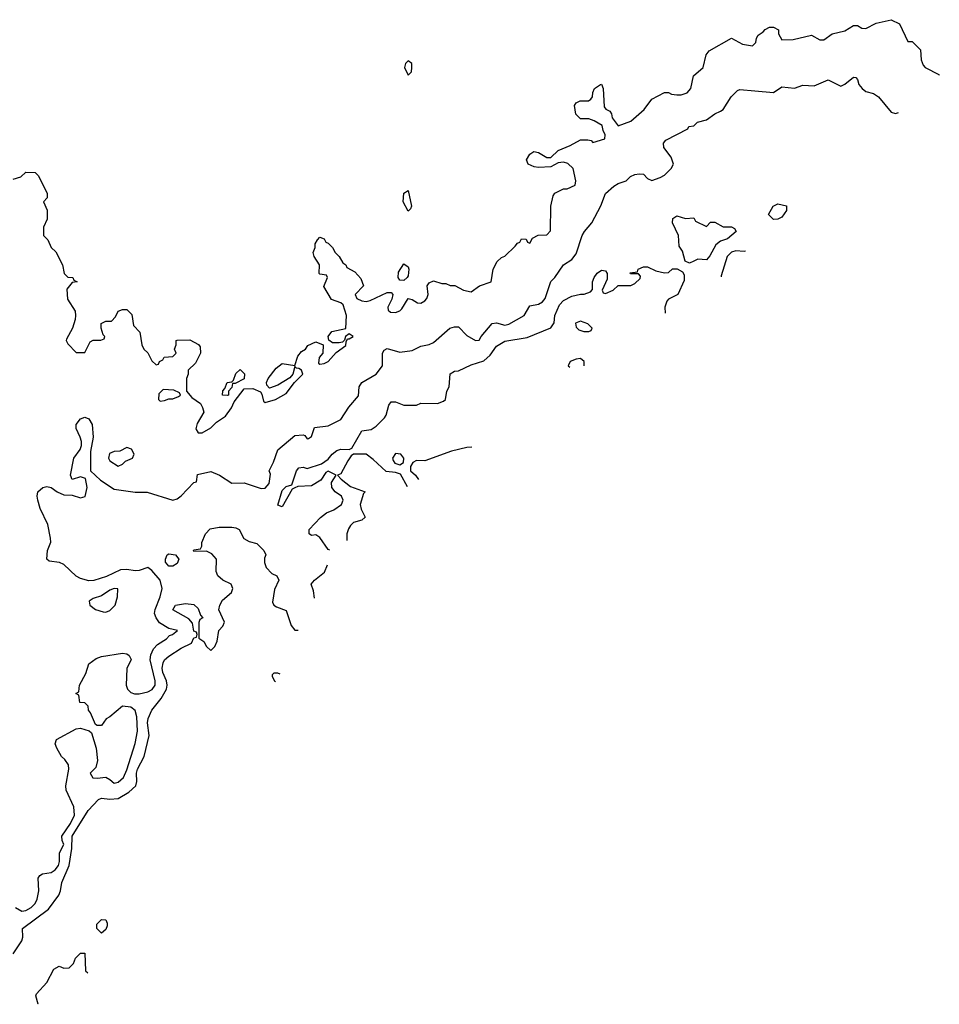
# Model space of a CAD drawing. Header units: inches. Extents: x 2380053 to 2584298, y 380219 to 546618.
# Tile 389 of 656: x 2576500 to 2580879, y 391730 to 396418. Entities that reach past the tile are written whole.
import ezdxf

# ---------------------------------------------------------------- set-up
doc = ezdxf.new("R2010")
doc.units = ezdxf.units.IN
doc.header["$MEASUREMENT"] = 0
doc.layers.add('C5379', color=7, linetype='Continuous')
doc.layers.add('C5389', color=7, linetype='Continuous')

msp = doc.modelspace()

# ---------------------------------------------------------------- linework, layer by layer
at = {"layer": 'C5379', "color": 2}
for points, elevation in [([(2576470, 395658), (2576506, 395670), (2576530, 395692), (2576574, 395690), (2576590, 395674), (2576631.2, 395591.1), (2576632, 395570), (2576614, 395550), (2576631.2, 395511.1), (2576632, 395490), (2576631.6, 395468.4), (2576614, 395430), (2576614, 395390), (2576634, 395370), (2576650, 395334), (2576672.7, 395312.7), (2576704.7, 395250), (2576712, 395210), (2576730, 395192), (2576754, 395190), (2576758, 395178), (2576774, 395170), (2576750, 395166), (2576724.7, 395135.3), (2576727.5, 395087.5), (2576764.7, 395030), (2576766, 395010), (2576764.7, 394990), (2576751.2, 394948.9), (2576723.6, 394896.4), (2576722, 394890), (2576730, 394874), (2576770, 394834), (2576810, 394834), (2576836.4, 394883.6), (2576850, 394892), (2576887.3, 394892.7), (2576902, 394898), (2576906, 394910), (2576898, 394918), (2576888.8, 394948.9), (2576889, 394971), (2576910, 394982), (2576938, 394982), (2576956.4, 395003.6), (2576969.1, 395030.9), (2576990, 395038), (2577010, 395038), (2577034.4, 395014.4), (2577042, 394962), (2577072, 394930), (2577082, 394870), (2577092, 394850), (2577111.2, 394831.1), (2577130, 394794), (2577150, 394774), (2577162, 394778), (2577166, 394790), (2577182, 394798), (2577188.4, 394811.6), (2577230, 394814), (2577246, 394830), (2577238, 394850), (2577246, 394870), (2577246, 394890), (2577250, 394892), (2577310, 394894), (2577351.6, 394871.6), (2577359.6, 394859.6), (2577362, 394830), (2577336.9, 394783.1), (2577302, 394750), (2577302, 394730), (2577294, 394710), (2577294, 394650), (2577319.6, 394619.6), (2577362, 394590), (2577371.6, 394571.6), (2577378, 394550), (2577344.9, 394495.1), (2577339.1, 394470), (2577350, 394451), (2577370, 394450.5), (2577410, 394474.4), (2577438, 394502), (2577480.9, 394530), (2577509.3, 394570), (2577522, 394598), (2577570, 394661), (2577610, 394662), (2577646.6, 394646.6), (2577654.2, 394634.2), (2577662, 394602), (2577670, 394594.8), (2577718, 394610), (2577770, 394638.8), (2577809.2, 394690.8), (2577848.7, 394730), (2577842, 394750), (2577830, 394757.2), (2577818, 394758), (2577810, 394766), (2577800.7, 394730), (2577786.7, 394713.3), (2577730, 394677.6), (2577690, 394663.7), (2577678, 394678), (2577676.2, 394690), (2577682.9, 394710), (2577722, 394758), (2577750, 394780.7), (2577810, 394771.3), (2577824.8, 394815.2), (2577842, 394838), (2577862, 394850), (2577873.2, 394866.8), (2577910, 394884), (2577946, 394870), (2577944, 394830), (2577926, 394810), (2577922.8, 394782.8), (2577930, 394778), (2577950, 394780.7), (2577970, 394791), (2578007.3, 394832.7), (2578053.6, 394866.4), (2578055.3, 394884.7), (2578062, 394898), (2578070, 394898), (2578088, 394910), (2578070, 394922), (2578052, 394910), (2578047.5, 394892.5), (2578038, 394882), (2578021.1, 394878.9), (2577990, 394879.5), (2577972.1, 394892.1), (2577969.3, 394910), (2577986.9, 394933.1), (2578052.7, 394947.3), (2578057, 395010), (2578040.1, 395060.1), (2578030, 395069.3), (2577985.6, 395085.6), (2577948.4, 395148.4), (2577966, 395190), (2577962, 395202), (2577930, 395206), (2577926, 395210), (2577928, 395250), (2577902, 395290), (2577898, 395310), (2577907.3, 395332.7), (2577908, 395350), (2577918, 395370), (2577930, 395382), (2577950, 395374), (2577958, 395358), (2577970, 395354), (2577990, 395334), (2578002, 395310), (2578022, 395290), (2578039.6, 395259.6), (2578054, 395250), (2578058, 395238), (2578096.9, 395216.9), (2578125.4, 395185.4), (2578138, 395150), (2578098, 395110), (2578106, 395090), (2578130, 395078.8), (2578150, 395076), (2578170, 395081), (2578250, 395119.1), (2578270, 395118.8), (2578277.3, 395110), (2578272.3, 395087.7), (2578254, 395050), (2578255.3, 395035.3), (2578265.8, 395025.8), (2578290, 395024), (2578310, 395031), (2578319.5, 395040.5), (2578350, 395091), (2578370, 395086), (2578394, 395070), (2578410, 395068), (2578430, 395078.8), (2578439.3, 395090), (2578446, 395110), (2578441.2, 395150), (2578450, 395164.7), (2578470, 395174.8), (2578510, 395162), (2578530, 395162), (2578550, 395152), (2578571.6, 395151.6), (2578614, 395130), (2578650, 395122), (2578689.3, 395150.7), (2578746, 395170), (2578755.3, 395230), (2578774, 395266), (2578794, 395286), (2578810, 395291.3), (2578860.4, 395339.6), (2578870, 395354), (2578882, 395358), (2578890, 395374), (2578912.7, 395372.7), (2578918, 395358), (2578930, 395354), (2578942, 395378), (2578968.4, 395391.6), (2579010, 395394), (2579027.3, 395412.7), (2579028.7, 395530), (2579040.4, 395579.6), (2579048.4, 395591.6), (2579090, 395612), (2579107.3, 395612.7), (2579146, 395630), (2579148, 395650), (2579135.3, 395710), (2579110, 395734), (2579090, 395739), (2579063.6, 395736.4), (2579030, 395718), (2578970, 395714), (2578950, 395717.2), (2578922, 395730), (2578914, 395750), (2578930, 395778), (2578949.2, 395790.8), (2578970, 395786), (2579010, 395762), (2579030, 395762), (2579064.7, 395795.3), (2579121.5, 395818.5), (2579170, 395846), (2579206, 395846), (2579222, 395842), (2579230, 395834), (2579286, 395850), (2579288, 395870), (2579278, 395890), (2579274, 395914), (2579236.4, 395936.4), (2579210, 395946), (2579170, 395946), (2579148.4, 395968.4), (2579142, 396010), (2579150, 396022), (2579168.8, 396031.1), (2579208.4, 396031.6), (2579220.4, 396039.6), (2579228, 396050), (2579228.8, 396071.1), (2579238, 396090), (2579266, 396110), (2579270.8, 396110.8), (2579278, 396090), (2579283.6, 396003.6), (2579291.6, 395991.6), (2579310, 395982), (2579318, 395970), (2579322, 395950), (2579350, 395912), (2579410, 395934.8), (2579473.2, 395990), (2579510, 396038.8), (2579570, 396071.3), (2579590, 396071.3), (2579604, 396064), (2579630, 396061), (2579650, 396061), (2579678, 396070), (2579695.3, 396090), (2579709.1, 396150.9), (2579754, 396190), (2579769.3, 396250), (2579782.7, 396270), (2579890, 396330.8), (2579941.4, 396301.4), (2579990, 396294), (2580000, 396304)], 30), ([(2576481, 392190), (2576510, 392174), (2576530, 392177.1), (2576554.5, 392190), (2576573.6, 392210), (2576583.6, 392230), (2576591.6, 392270), (2576589.2, 392330), (2576596.5, 392343.5), (2576609.6, 392350.4), (2576650, 392357.6), (2576670, 392370.4), (2576684.7, 392390), (2576689.7, 392410), (2576689.6, 392450.4), (2576711, 392490), (2576702.7, 392510), (2576700.9, 392530), (2576741.7, 392590), (2576761.2, 392630), (2576758, 392670), (2576721.3, 392750), (2576719.6, 392770), (2576735.1, 392850), (2576732.7, 392870), (2576716.2, 392896.2), (2576699, 392910), (2576677.2, 392950), (2576668.7, 392970), (2576675.3, 392990), (2576770, 393042), (2576790, 393044.7), (2576832, 393032), (2576842, 393022), (2576864, 392950), (2576870.7, 392890), (2576862.8, 392857.2), (2576836, 392830), (2576848.7, 392808.7), (2576870, 392806), (2576910, 392811.3), (2576930, 392801), (2576950, 392782.8), (2576970, 392787.3), (2576994, 392810), (2577010, 392846), (2577050, 392971.3), (2577061.3, 393030), (2577058.3, 393098.3), (2577050, 393129), (2577030, 393145.2), (2576990, 393149), (2576930, 393098), (2576911.6, 393088.4), (2576890, 393058), (2576870, 393058), (2576862, 393062), (2576838, 393118), (2576828, 393130), (2576826, 393150), (2576810, 393166), (2576787.3, 393167.3), (2576782, 393202), (2576768, 393210), (2576782, 393218), (2576786, 393250), (2576815.3, 393304.7), (2576829.1, 393350.9), (2576864, 393376), (2576890, 393386), (2576990, 393402), (2577010, 393398), (2577022, 393390), (2577031.3, 393371.3), (2577010.8, 393329.2), (2577006.8, 393250), (2577014, 393230), (2577030, 393214), (2577047.9, 393207.9), (2577070, 393208.2), (2577110, 393218), (2577130.7, 393229.3), (2577145.4, 393250), (2577146.2, 393270), (2577122.4, 393370), (2577125.6, 393394.4), (2577136.9, 393423.1), (2577157.4, 393442.6), (2577199.3, 393470), (2577214, 393486), (2577228, 393490), (2577252.3, 393510), (2577210, 393519.3), (2577166.2, 393546.2), (2577149.6, 393569.6), (2577142.9, 393590), (2577145.6, 393610), (2577169.6, 393670), (2577179.3, 393710), (2577169.4, 393750), (2577130, 393796), (2577110, 393809.3), (2577070, 393795.1), (2577050, 393793), (2577010, 393800.4), (2576981, 393799), (2576913.9, 393766.1), (2576853, 393747), (2576830, 393746.4), (2576790, 393757.2), (2576770, 393768.2), (2576710, 393824.7), (2576690, 393833.6), (2576640.2, 393840.2), (2576629.1, 393849.1), (2576632.3, 393890), (2576649.5, 393930), (2576647.3, 393950), (2576634.9, 394014.9), (2576598, 394090), (2576586.6, 394130), (2576583.7, 394150), (2576587, 394170), (2576610, 394190.6), (2576630, 394194.8), (2576650, 394191), (2576678.8, 394170), (2576710, 394154.9), (2576750, 394154.8), (2576790, 394141), (2576812, 394148), (2576821.6, 394190), (2576814, 394234), (2576790, 394242), (2576750, 394228.7), (2576742, 394250), (2576758, 394330), (2576788.8, 394371.1), (2576795.3, 394390), (2576795.3, 394410), (2576789, 394430), (2576769.1, 394470.9), (2576769.3, 394490.7), (2576790, 394518), (2576810, 394524.7), (2576830, 394518), (2576846, 394490), (2576850.6, 394430), (2576838, 394362), (2576838, 394270), (2576885.5, 394225.5), (2576950, 394182.6), (2577050, 394168.2), (2577108.1, 394168.1), (2577230, 394130.8), (2577250, 394136), (2577270, 394151), (2577330, 394214), (2577342, 394218), (2577347.3, 394252.7), (2577410, 394266), (2577452, 394250), (2577511, 394211), (2577570, 394213.4), (2577650, 394186), (2577670, 394186.8), (2577689, 394210), (2577694, 394254), (2577688, 394270), (2577708.8, 394311.1), (2577729.3, 394370.7), (2577810, 394438.8), (2577850, 394441), (2577858, 394438), (2577870, 394422), (2577876.4, 394423.6), (2577890, 394434), (2577904.1, 394475.9), (2577970, 394484), (2578030, 394514.8), (2578067.2, 394572.8), (2578113.6, 394626.4), (2578117.2, 394670), (2578130, 394691.3), (2578197.2, 394730), (2578228, 394770), (2578228.7, 394830), (2578235.3, 394844.7), (2578250, 394852), (2578310, 394834.8), (2578370, 394842.8), (2578410, 394862.8), (2578450, 394871), (2578470, 394881), (2578549, 394950), (2578570, 394956.3), (2578590, 394954.8), (2578630, 394914.8), (2578670, 394891), (2578688.7, 394891.3), (2578697.2, 394910), (2578750, 394970.8), (2578770, 394974.8), (2578810, 394963), (2578830, 394968.2), (2578902.7, 395010), (2578930, 395054.8), (2578970, 395063.8), (2578990, 395074), (2579002, 395090), (2579030, 395171), (2579049, 395190), (2579089.2, 395250), (2579130, 395276.3), (2579150, 395302.8), (2579178, 395390), (2579189.3, 395410), (2579224.5, 395450), (2579267.8, 395532.2), (2579290, 395590.7), (2579330, 395626), (2579350, 395638), (2579388.8, 395651.1), (2579409.1, 395670.9), (2579430, 395681), (2579450, 395684.7), (2579470, 395682), (2579490, 395662), (2579510, 395652), (2579550, 395666), (2579570, 395678), (2579602, 395710), (2579614, 395730), (2579603.1, 395763.1), (2579568, 395810), (2579566, 395830), (2579576.4, 395843.6), (2579682, 395898), (2579686, 395910), (2579710, 395912), (2579728, 395930), (2579770, 395941), (2579809.6, 395970.4), (2579838, 395982), (2579849.5, 395990.5), (2579888.7, 396050), (2579919, 396081), (2579930, 396086), (2580000, 396079.4)], 26), ([(2579957, 395315.9), (2579950, 395314.5), (2579910, 395318), (2579890, 395311.2), (2579868.8, 395290), (2579841.2, 395198.8), (2579840.9, 395194.3)], 26), ([(2577977.6, 393892.5), (2577970, 393895.3), (2577930, 393953.2), (2577910, 393965.2), (2577890, 393962), (2577878, 393970), (2577878, 393990), (2577932.5, 394047.5), (2577962, 394070), (2577996.1, 394083.9), (2578032.3, 394110), (2578040.9, 394130), (2578033.2, 394150), (2578002.7, 394170), (2577986, 394190), (2577985.2, 394214.8), (2578008, 394250), (2577970, 394268.7), (2577958, 394262), (2577934, 394226), (2577890, 394198), (2577824.7, 394195.3), (2577810, 394188.7), (2577798, 394182), (2577750, 394098), (2577730, 394106), (2577750, 394176), (2577770, 394194.8), (2577796.4, 394203.6), (2577819, 394270), (2577830, 394284.7), (2577850, 394286.8), (2577870, 394280.7), (2577937.2, 394302.8), (2577970, 394324.7), (2577989, 394350), (2578010, 394366), (2578030, 394373.4), (2578070, 394370.8), (2578082, 394378), (2578130, 394461), (2578174, 394466), (2578198, 394482), (2578238, 394522), (2578245.6, 394534.4), (2578258, 394582), (2578270, 394598), (2578290, 394598), (2578330, 394582), (2578390, 394582), (2578410, 394592), (2578490, 394591.3), (2578519, 394601), (2578528, 394610), (2578534, 394650), (2578545.2, 394670), (2578550, 394731), (2578570, 394744.7), (2578590, 394746), (2578650, 394774.8), (2578710, 394794), (2578740.1, 394819.9), (2578770, 394864), (2578810, 394887.3), (2578916, 394904), (2579028.8, 394951.1), (2579044.7, 394975.3), (2579049.2, 395010), (2579070, 395061), (2579090, 395081), (2579130, 395101), (2579170, 395111.3), (2579188.4, 395111.6), (2579218, 395122), (2579227.3, 395132.7), (2579228, 395170), (2579235.3, 395190), (2579249.3, 395210.7), (2579270, 395226), (2579290, 395222), (2579298, 395210), (2579296.9, 395183.1), (2579274, 395130), (2579278, 395118), (2579290, 395114), (2579326, 395130), (2579350, 395152), (2579410, 395152), (2579430, 395162), (2579454.6, 395185.4), (2579456.4, 395196.4), (2579447.3, 395207.3), (2579408.4, 395208.4), (2579407.3, 395212.7), (2579442, 395218), (2579446, 395230), (2579470, 395242), (2579490, 395242), (2579530, 395222), (2579570, 395212)], 22), ([(2579570, 395212), (2579590, 395214), (2579608, 395232), (2579631.6, 395231.6), (2579656.9, 395216.9), (2579663.6, 395203.6), (2579663.6, 395176.4), (2579634, 395110), (2579590, 395088), (2579582, 395078), (2579572, 395050), (2579573.5, 395020.1)], 22), ([(2579170, 394804), (2579150, 394802), (2579122, 394790), (2579112, 394770), (2579119.2, 394762.8)], 22), ([(2579188.7, 394770), (2579188.7, 394790), (2579170, 394804)], 22), ([(2578653.9, 394382.8), (2578630, 394380.7), (2578556.8, 394363.2), (2578430, 394317.2), (2578390, 394319), (2578372, 394310), (2578362, 394290), (2578362, 394270), (2578384.7, 394250), (2578399.2, 394228.2)], 22), ([(2578347.5, 394193.7), (2578313.6, 394253.6), (2578290, 394261.2), (2578246, 394266), (2578184.1, 394324.1), (2578150, 394349.2), (2578090, 394349), (2578078.8, 394341.2), (2578062.5, 394317.5), (2578030, 394255.3), (2578014, 394250), (2578031, 394230), (2578075.3, 394195.3), (2578144.7, 394170), (2578138, 394162), (2578122, 394110), (2578127.1, 394087.1), (2578144.7, 394050), (2578130, 394035.3), (2578090, 394024), (2578076, 394010), (2578065.8, 393994.2), (2578058.8, 393970), (2578058.4, 393938.6)], 22), ([(2576469.2, 391970), (2576510, 392032), (2576516, 392050), (2576514, 392090), (2576637.4, 392182.6), (2576686.6, 392250), (2576694.5, 392270), (2576700.7, 392310), (2576736.4, 392390), (2576749, 392471), (2576750.9, 392530), (2576827.1, 392652.9), (2576875.5, 392704.5), (2576890, 392711), (2576930, 392706), (2576970, 392710.3), (2577020.6, 392739.4), (2577053.6, 392770), (2577058.7, 392790), (2577056, 392830), (2577061, 392850), (2577092.8, 392910), (2577117.4, 393010), (2577108.5, 393070), (2577111.8, 393090), (2577130, 393131), (2577174.7, 393185.3), (2577199.5, 393230), (2577202.9, 393250), (2577199.5, 393270), (2577181.3, 393310), (2577178.7, 393330), (2577183.8, 393356.2), (2577190, 393370.7), (2577210, 393386.8), (2577270, 393426), (2577318, 393450), (2577330, 393474), (2577342, 393478), (2577346, 393490), (2577342, 393502), (2577330, 393506), (2577324, 393544), (2577305.6, 393565.6), (2577230, 393608.7), (2577242, 393630), (2577290, 393638), (2577330, 393634), (2577350, 393614), (2577362, 393582), (2577372, 393570), (2577358, 393562), (2577352.7, 393547.3), (2577352.7, 393472.7), (2577376.9, 393456.9), (2577390, 393434), (2577410, 393414), (2577430, 393434), (2577440.4, 393459.6), (2577448, 393510), (2577468, 393530), (2577475.3, 393550), (2577448, 393608), (2577454, 393630), (2577465.6, 393654.4), (2577508.7, 393690), (2577515.3, 393710), (2577508, 393730), (2577468, 393750), (2577444, 393770), (2577435.3, 393790), (2577438, 393850), (2577414.6, 393874.6), (2577390, 393888), (2577330, 393886), (2577328, 393890), (2577330, 393894), (2577362, 393898), (2577368, 393912), (2577368, 393928), (2577385.2, 393970), (2577406.8, 393993.2), (2577450, 394001), (2577510, 394001), (2577530, 393998.8), (2577544.7, 393990), (2577567.7, 393947.7), (2577593.4, 393933.4), (2577630, 393924), (2577662.8, 393890), (2577672, 393870), (2577666.4, 393853.6), (2577666.4, 393833.6), (2577674.8, 393810), (2577701.1, 393781.1), (2577724.7, 393770), (2577734.8, 393750), (2577714.4, 393705.6), (2577704.7, 393644.7), (2577710.9, 393630.9), (2577722.8, 393622.8), (2577770, 393604.7), (2577793.4, 393533.4), (2577811, 393511), (2577827.2, 393510.8)], 22), ([(2577904.5, 393663.1), (2577898.9, 393698.9), (2577888, 393730), (2577904, 393750), (2577952.3, 393787.7), (2577965.3, 393821.8)], 22), ([(2577730, 393306), (2577710, 393306), (2577702, 393298), (2577702, 393290), (2577714, 393270), (2577718.9, 393267.6)], 22), ([(2577740.7, 393301.7), (2577730, 393306)], 22), ([(2576588.3, 391729.8), (2576588, 391730), (2576578, 391770), (2576580.4, 391779.6), (2576630, 391834), (2576663.1, 391896.9), (2576688.7, 391911.3), (2576710, 391902), (2576736.4, 391903.6), (2576756.4, 391923.6), (2576766, 391950), (2576790, 391974), (2576810, 391974), (2576814, 391890), (2576824.6, 391879.4)], 18)]:
    msp.add_lwpolyline(points, dxfattribs=dict(at, elevation=elevation))
for points, elevation in [([(2578350, 396222), (2578338, 396210), (2578332, 396190), (2578350, 396154), (2578366, 396170), (2578368, 396190), (2578368, 396210)], 34), ([(2578350, 395507), (2578326.3, 395550), (2578330, 395591.3), (2578350, 395604.7), (2578365.5, 395530), (2578362, 395518)], 30), ([(2579670, 395472), (2579710, 395474), (2579718, 395458), (2579770, 395434), (2579790, 395454), (2579810, 395454), (2579850, 395432), (2579890, 395431.3), (2579903.6, 395423.6), (2579912, 395410), (2579870, 395375.3), (2579836.9, 395363.1), (2579814.4, 395345.6), (2579787.1, 395292.9), (2579770, 395275.3), (2579730, 395278), (2579710, 395268), (2579690, 395258), (2579668.4, 395268.4), (2579656.4, 395316.4), (2579640.4, 395340.4), (2579638, 395390), (2579609, 395450), (2579610, 395471.3), (2579630, 395484.7)], 22), ([(2578330, 395176.9), (2578310, 395177), (2578302, 395190), (2578304.7, 395215.3), (2578330, 395256), (2578350, 395241), (2578353.4, 395230), (2578350, 395199), (2578346, 395190)], 30), ([(2579170, 394982), (2579146.4, 394973.6), (2579150, 394954), (2579162, 394942), (2579186, 394934), (2579210, 394934), (2579222, 394938), (2579226, 394950), (2579206, 394970)], 22), ([(2577490, 394628), (2577466, 394630), (2577468.4, 394651.6), (2577478, 394662), (2577488, 394690), (2577510, 394694), (2577518, 394702), (2577530, 394734), (2577550, 394752), (2577554, 394750), (2577571.2, 394731.1), (2577570, 394708), (2577526, 394686), (2577514, 394686), (2577510, 394666), (2577494, 394650), (2577494, 394630)], 30), ([(2577183.6, 394656.4), (2577163.6, 394636.4), (2577162, 394610), (2577170, 394602), (2577190, 394604.7), (2577210, 394612), (2577230, 394612), (2577256.4, 394623.6), (2577266, 394630), (2577262, 394642), (2577234.6, 394654.6)], 30), ([(2577010, 394381.2), (2576976.9, 394363.1), (2576950, 394362), (2576928.3, 394351.7), (2576924, 394330), (2576930, 394318), (2576970, 394292), (2576990, 394302), (2577004.7, 394315.3), (2577037.2, 394330), (2577046, 394350), (2577033.3, 394373.3)], 30), ([(2578290, 394353.2), (2578274.8, 394330), (2578278.8, 394318.8), (2578286.8, 394306.8), (2578310, 394298), (2578328, 394310), (2578329, 394330), (2578315.3, 394350)], 22), ([(2577210, 393815.3), (2577194.6, 393834.6), (2577194, 393850), (2577202, 393870), (2577210, 393874.8), (2577242, 393870), (2577258, 393850), (2577250, 393828), (2577230, 393815.3)], 22), ([(2576950, 393709), (2576930, 393701.2), (2576890, 393675.3), (2576850, 393662), (2576832, 393650), (2576834, 393630), (2576862, 393610), (2576898, 393598), (2576910, 393597.3), (2576930, 393604.9), (2576955.1, 393630), (2576966, 393670), (2576968, 393708)], 30), ([(2576890, 392068), (2576868, 392090), (2576868.4, 392111.6), (2576890, 392134), (2576910, 392132), (2576916.9, 392116.9), (2576916.9, 392103.1), (2576910, 392086)], 18)]:
    msp.add_lwpolyline(points, close=True, dxfattribs=dict(at, elevation=elevation))
at = {"layer": 'C5389', "color": 2}
for points, elevation in [([(2580000, 396304), (2580006, 396310), (2580008, 396330), (2580016.4, 396343.6), (2580040.4, 396359.6), (2580050, 396372), (2580070, 396382), (2580090, 396382), (2580114, 396370), (2580114, 396350), (2580130, 396322), (2580183.6, 396323.6), (2580270, 396344.7), (2580310, 396322), (2580330, 396322), (2580369.3, 396350.7), (2580430, 396364.7), (2580470, 396391), (2580490, 396391), (2580510, 396378), (2580530, 396376), (2580578.9, 396401.1), (2580650, 396418), (2580690, 396398), (2580730, 396314), (2580750, 396314), (2580790, 396274), (2580792.7, 396227.3), (2580802, 396202), (2580812, 396190), (2580876.9, 396156.9), (2580879.1, 396154.6)], 30), ([(2580000, 396079.4), (2580089, 396071), (2580130, 396098), (2580190, 396091.3), (2580230, 396106), (2580283.6, 396103.6), (2580350, 396131), (2580410, 396102), (2580430, 396111), (2580470, 396144.7), (2580482, 396142), (2580490, 396134), (2580496, 396110), (2580511.3, 396090), (2580530, 396076), (2580566.4, 396066.4), (2580590, 396051.3), (2580650, 395978), (2580670, 395971.3), (2580684.7, 395976.7)], 26)]:
    msp.add_lwpolyline(points, dxfattribs=dict(at, elevation=elevation))
at = {"layer": 'C5389', "color": 2, "elevation": 22}
msp.add_lwpolyline([(2580090, 395466), (2580066, 395490), (2580088, 395530), (2580110, 395541), (2580151, 395531), (2580151, 395510), (2580130, 395478), (2580110, 395468)], close=True, dxfattribs=at)

doc.saveas('drawing.dxf')
